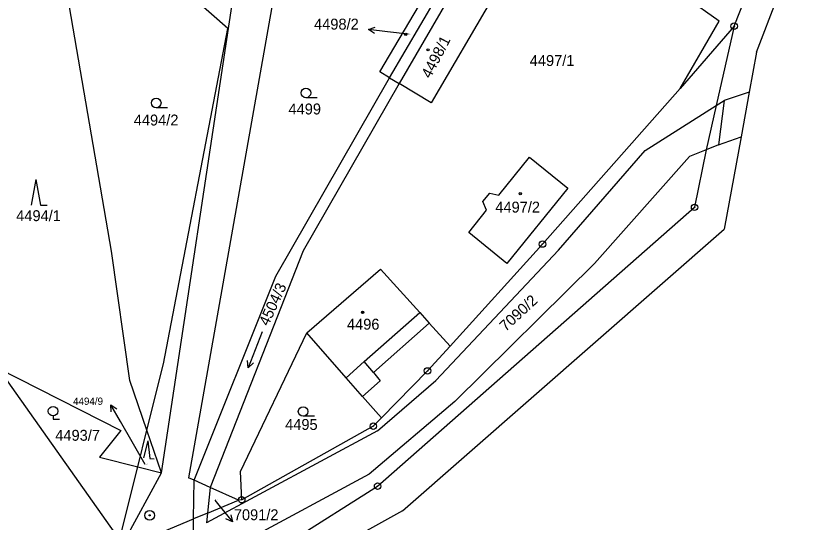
# Model space of a CAD drawing. Extents: x -593183 to -588034, y -1130415 to -1124994.
# Drawn here: x -588543.2 to -588421.1, y -1128850.2 to -1128771.4 of the extents above; entities that cross this region are included whole.
import ezdxf

# ---------------------------------------------------------------- set-up
doc = ezdxf.new("R2010")
doc.units = 0
for name, color, linetype in [('Vrstva 1', 7, 'Continuous'), ('Vrstva 13', 7, 'Continuous'), ('Vrstva 16', 7, 'Continuous'), ('Vrstva 18', 7, 'Continuous'), ('Vrstva 19', 7, 'Continuous'), ('Vrstva 24', 7, 'Continuous'), ('Vrstva 25', 7, 'Continuous'), ('Vrstva 4', 7, 'Continuous')]:
    doc.layers.add(name, color=color, linetype=linetype)

msp = doc.modelspace()

# ---------------------------------------------------------------- linework, layer by layer
at = {"layer": 'Vrstva 1'}
for p, q in [((-588520.54, -1128842.55), (-588505.42, -1128742.51)), ((-588500.38, -1128753.15), (-588516.3, -1128843.29)), ((-588485.02, -1128781.02), (-588470.82, -1128756.65)), ((-588469.35, -1128757.49), (-588483.56, -1128781.9)), ((-588431.39, -1128772.99), (-588425.04, -1128756.98)), ((-588464.25, -1128760.41), (-588478.56, -1128784.93)), ((-588433.75, -1128772.22), (-588449.65, -1128760.67)), ((-588510.19, -1128773.35), (-588523.32, -1128761.76)), ((-588486.54, -1128780.1), (-588476.18, -1128762.48)), ((-588528.3, -1128808.02), (-588534.87, -1128769.97)), ((-588439.8, -1128782.71), (-588433.75, -1128772.22)), ((-588520.22, -1128825.54), (-588510.19, -1128773.35)), ((-588431.39, -1128772.99), (-588439.8, -1128782.71)), ((-588431.39, -1128772.99), (-588434.2, -1128785.35)), ((-588485.02, -1128781.02), (-588486.54, -1128780.1)), ((-588502.74, -1128811.9), (-588485.02, -1128781.02)), ((-588483.56, -1128781.9), (-588498.46, -1128807.99)), ((-588485.02, -1128781.02), (-588483.56, -1128781.9)), ((-588478.56, -1128784.93), (-588483.56, -1128781.9)), ((-588439.8, -1128782.71), (-588461.23, -1128806.92)), ((-588434.2, -1128785.35), (-588435.76, -1128792.23)), ((-588435.76, -1128792.23), (-588437.56, -1128801.19)), ((-588468.04, -1128799.28), (-588463.23, -1128793.38)), ((-588463.23, -1128793.38), (-588457.28, -1128798.22)), ((-588470.52, -1128800.31), (-588469.43, -1128799)), ((-588469.43, -1128799), (-588468.04, -1128799.28)), ((-588457.28, -1128798.22), (-588466.8, -1128809.93)), ((-588469.94, -1128801.66), (-588470.52, -1128800.31)), ((-588486.89, -1128844.61), (-588437.56, -1128801.19)), ((-588472.71, -1128805.1), (-588469.94, -1128801.66)), ((-588466.8, -1128809.93), (-588472.71, -1128805.1)), ((-588461.23, -1128806.92), (-588475.61, -1128822.79)), ((-588525.43, -1128828.16), (-588528.3, -1128808.02)), ((-588498.46, -1128807.99), (-588512.97, -1128844.81)), ((-588497.93, -1128820.74), (-588486.44, -1128810.8)), ((-588486.44, -1128810.8), (-588480.31, -1128817.58)), ((-588515.45, -1128843.68), (-588502.74, -1128811.9)), ((-588480.31, -1128817.58), (-588478.84, -1128819.21)), ((-588478.84, -1128819.21), (-588475.61, -1128822.79)), ((-588508.21, -1128842.33), (-588497.93, -1128820.74)), ((-588491.77, -1128827.73), (-588497.93, -1128820.74)), ((-588475.61, -1128822.79), (-588479.12, -1128826.66)), ((-588522.8, -1128835.9), (-588520.22, -1128825.54)), ((-588546.02, -1128826.26), (-588527.04, -1128852.95)), ((-588546.02, -1128826.26), (-588526.86, -1128835.96)), ((-588479.12, -1128826.66), (-588486.29, -1128833.96)), ((-588522.8, -1128835.9), (-588525.43, -1128828.16)), ((-588489.22, -1128830.64), (-588491.77, -1128827.73)), ((-588486.74, -1128833.45), (-588489.22, -1128830.64)), ((-588486.29, -1128833.96), (-588487.56, -1128835.26)), ((-588486.29, -1128833.96), (-588486.74, -1128833.45)), ((-588487.56, -1128835.26), (-588508.04, -1128846.72)), ((-588526.86, -1128835.96), (-588530.18, -1128840.09)), ((-588524.22, -1128841.61), (-588522.8, -1128835.9)), ((-588520.54, -1128842.55), (-588522.8, -1128835.9)), ((-588530.18, -1128840.09), (-588524.22, -1128841.61)), ((-588527.04, -1128852.95), (-588524.22, -1128841.61)), ((-588524.22, -1128841.61), (-588520.54, -1128842.55)), ((-588527.04, -1128854.49), (-588520.54, -1128842.55)), ((-588508.04, -1128846.72), (-588508.21, -1128842.33)), ((-588515.45, -1128843.68), (-588516.3, -1128843.29)), ((-588515.52, -1128849.7), (-588515.45, -1128843.68)), ((-588512.97, -1128844.81), (-588513.36, -1128848.81)), ((-588508.56, -1128846.81), (-588512.97, -1128844.81)), ((-588507.18, -1128857.41), (-588486.89, -1128844.61)), ((-588513.36, -1128848.81), (-588508.56, -1128846.81)), ((-588508.04, -1128846.72), (-588508.56, -1128846.81)), ((-588513.36, -1128848.81), (-588513.51, -1128850.32)), ((-588527.04, -1128854.49), (-588515.52, -1128849.7)), ((-588515.54, -1128851.41), (-588515.52, -1128849.7))]:
    msp.add_line(p, q, dxfattribs=at)
at = {"layer": 'Vrstva 13'}
for p, q in [((-588427.94, -1128777.05), (-588421.1, -1128759.18)), ((-588427.94, -1128777.05), (-588429.06, -1128783.25)), ((-588429.06, -1128783.25), (-588430.32, -1128790.21)), ((-588430.32, -1128790.21), (-588432.93, -1128804.61)), ((-588483.03, -1128848.47), (-588432.93, -1128804.61)), ((-588483.03, -1128848.47), (-588505.42, -1128860.84))]:
    msp.add_line(p, q, dxfattribs=at)
at = {"layer": 'Vrstva 16'}
for p, q in [((-588482.16, -1128774.24), (-588485.35, -1128773.87)), ((-588523.08, -1128841.23), (-588526.92, -1128834.55)), ((-588512.2, -1128846.77), (-588511.38, -1128847.81))]:
    msp.add_line(p, q, dxfattribs=at)
at = {"layer": 'Vrstva 24'}
for centre, radius in [((-588431.39, -1128772.99), 0.5), ((-588431.39, -1128772.99), 0.0327), ((-588437.56, -1128801.19), 0.5), ((-588437.56, -1128801.19), 0.0327), ((-588461.23, -1128806.92), 0.5), ((-588461.23, -1128806.92), 0.0327), ((-588479.12, -1128826.66), 0.5), ((-588479.12, -1128826.66), 0.0327), ((-588487.56, -1128835.26), 0.5), ((-588487.56, -1128835.26), 0.0327), ((-588486.89, -1128844.61), 0.5), ((-588486.89, -1128844.61), 0.0327), ((-588508.04, -1128846.72), 0.5), ((-588508.04, -1128846.72), 0.0327), ((-588522.36, -1128849.15), 0.75), ((-588522.36, -1128849.15), 0.0903)]:
    msp.add_circle(centre, radius, dxfattribs=at)
at = {"layer": 'Vrstva 25'}
for p, q in [((-588485.35, -1128773.87), (-588488.33, -1128773.52)), ((-588496.3, -1128784.13), (-588498.05, -1128784.13)), ((-588519.6, -1128785.69), (-588521.35, -1128785.69)), ((-588540.07, -1128796.86), (-588540.81, -1128800.86)), ((-588540.07, -1128796.86), (-588539.34, -1128800.86)), ((-588539.34, -1128800.86), (-588538.34, -1128800.86)), ((-588504.86, -1128820.59), (-588507.06, -1128826.17)), ((-588526.92, -1128834.55), (-588528.41, -1128831.95)), ((-588537.4, -1128833.68), (-588537.4, -1128834.18)), ((-588537.4, -1128834.18), (-588536.38, -1128834.18)), ((-588496.73, -1128833.73), (-588498.48, -1128833.73)), ((-588522.64, -1128837.57), (-588523.33, -1128840.21)), ((-588522.64, -1128837.57), (-588522.35, -1128840.28)), ((-588522.35, -1128840.28), (-588521.69, -1128840.33)), ((-588511.38, -1128847.81), (-588509.5, -1128850.15))]:
    msp.add_line(p, q, dxfattribs=at)
for points in [[(-588487.39, -1128774.13), (-588488.33, -1128773.52), (-588487.28, -1128773.14)], [(-588506.22, -1128825.42), (-588507.06, -1128826.17), (-588507.16, -1128825.06)], [(-588528.35, -1128833.06), (-588528.41, -1128831.95), (-588527.48, -1128832.57)], [(-588509.74, -1128849.06), (-588509.5, -1128850.15), (-588510.52, -1128849.68)]]:
    msp.add_lwpolyline(points, dxfattribs=at)
for centre, radius in [((-588482.51, -1128774.24), 0.175), ((-588482.51, -1128774.24), 0.15), ((-588479.04, -1128776.67), 0.175), ((-588479.04, -1128776.67), 0.15), ((-588498.05, -1128783.38), 0.75), ((-588521.35, -1128784.94), 0.75), ((-588464.69, -1128799.06), 0.175), ((-588464.69, -1128799.06), 0.15), ((-588489.23, -1128817.54), 0.175), ((-588489.23, -1128817.54), 0.15), ((-588537.4, -1128832.93), 0.75), ((-588498.48, -1128832.98), 0.75)]:
    msp.add_circle(centre, radius, dxfattribs=at)
at = {"layer": 'Vrstva 4'}
for p, q in [((-588429.06, -1128783.25), (-588432.97, -1128784.57)), ((-588445.24, -1128792.34), (-588434.2, -1128785.35)), ((-588434.2, -1128785.35), (-588432.97, -1128784.57)), ((-588432.97, -1128784.57), (-588433.85, -1128791.44)), ((-588433.85, -1128791.44), (-588430.32, -1128790.21)), ((-588433.85, -1128791.44), (-588435.76, -1128792.23)), ((-588458.72, -1128807.86), (-588445.24, -1128792.34)), ((-588435.76, -1128792.23), (-588438.33, -1128793.29)), ((-588438.33, -1128793.29), (-588453.14, -1128809.95)), ((-588477.81, -1128828.17), (-588458.72, -1128807.86)), ((-588453.14, -1128809.95), (-588474.86, -1128831.43)), ((-588488.98, -1128825.18), (-588480.31, -1128817.58)), ((-588478.84, -1128819.21), (-588487.55, -1128826.91)), ((-588491.77, -1128827.73), (-588488.98, -1128825.18)), ((-588487.55, -1128826.91), (-588488.98, -1128825.18)), ((-588487.55, -1128826.91), (-588486.47, -1128828.22)), ((-588486.47, -1128828.22), (-588489.22, -1128830.64)), ((-588486.91, -1128835.97), (-588477.81, -1128828.17)), ((-588474.86, -1128831.43), (-588488.21, -1128842.74)), ((-588486.91, -1128835.97), (-588513.51, -1128850.32)), ((-588488.21, -1128842.74), (-588512.75, -1128855.96)), ((-588512.97, -1128844.81), (-588515.45, -1128843.68)), ((-588513.36, -1128848.81), (-588515.52, -1128849.7))]:
    msp.add_line(p, q, dxfattribs=at)

# ---------------------------------------------------------------- texts
at = {"layer": 'Vrstva 16'}
for s, height, p in [('4498/2', 1.7, (-588496.78, -1128773.52)), ('4494/9', 1.14, (-588534.29, -1128831.95)), ('7091/2', 1.7, (-588509.27, -1128849.91))]:
    msp.add_text(s, height=height, dxfattribs=at).set_placement(p)
at = {"layer": 'Vrstva 18'}
for s, height, p in [('4497/1', 1.7, (-588463.21, -1128779.19)), ('4499', 1.7, (-588500.76, -1128786.73)), ('4494/2', 1.7, (-588524.84, -1128788.45)), ('4494/1', 1.7, (-588543.14, -1128803.34)), ('4495', 1.7, (-588501.28, -1128835.85)), ('4493/7', 1.7, (-588537.06, -1128837.54)), ('4494/9', 0.1, (-588523.08, -1128841.23)), ('7091/2', 0.1, (-588512.21, -1128846.77))]:
    msp.add_text(s, height=height, dxfattribs=at).set_placement(p)
for s, rotation, p in [('4504/3', 65.367, (-588503.91, -1128819.79)), ('7090/2', 42.733, (-588466.96, -1128820.62))]:
    msp.add_text(s, height=1.7, rotation=rotation, dxfattribs=at).set_placement(p)
at = {"layer": 'Vrstva 19'}
for s, height, p in [('4498/2', 0.1, (-588482.16, -1128774.24)), ('4497/2', 1.7, (-588468.57, -1128802.01)), ('4496', 1.7, (-588491.66, -1128820.24))]:
    msp.add_text(s, height=height, dxfattribs=at).set_placement(p)
msp.add_text('4498/1', height=1.7, rotation=62.5657, dxfattribs=at).set_placement((-588478.68, -1128781.25))

doc.saveas('drawing.dxf')
